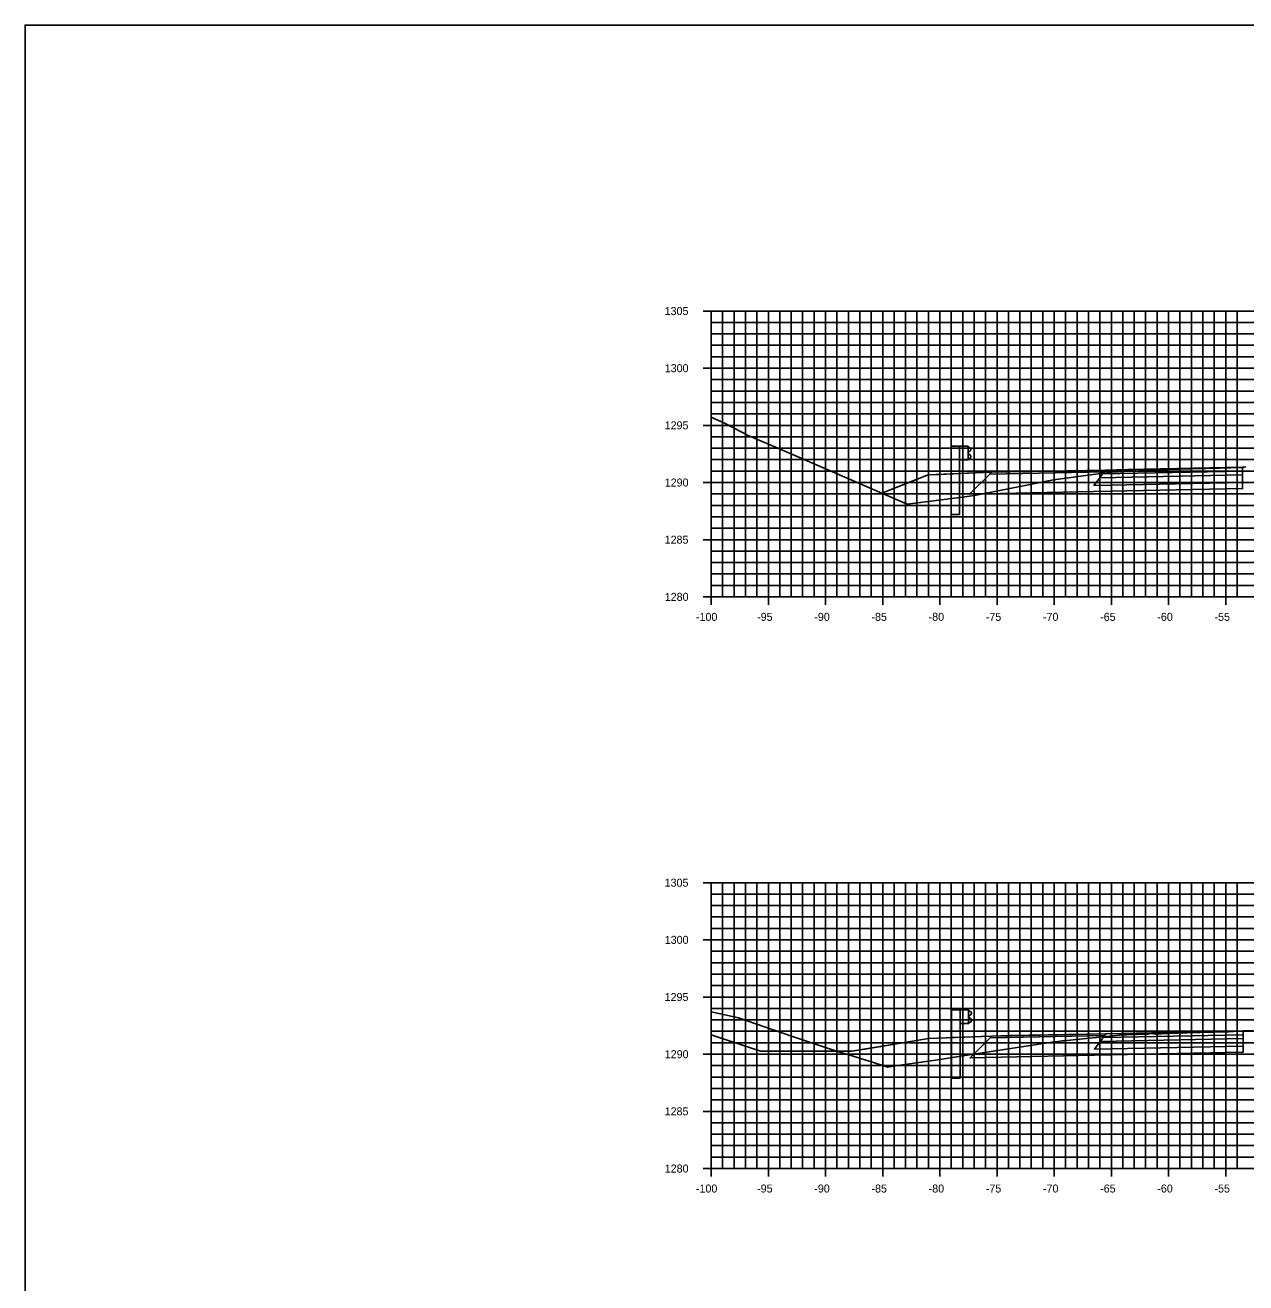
# Model space of a CAD drawing. Extents: x 674939 to 678919, y 750652 to 765176.
# Drawn here: x 677778.5 to 677885.3, y 758162.6 to 758272.6 of the extents above; entities that cross this region are included whole.
import ezdxf

# ---------------------------------------------------------------- set-up
doc = ezdxf.new("R2010")
doc.units = 0
for name, color, linetype in [('R_Alt Surface', 7, 'Continuous'), ('R_Axis', 7, 'Continuous'), ('R_Axis Annot', 7, 'Continuous'), ('R_Exist Surface', 7, 'Continuous'), ('R_Fin Surface', 7, 'Continuous'), ('R_Grid', 7, 'Continuous'), ('R_No Plot', 7, 'Continuous')]:
    doc.layers.add(name, color=color, linetype=linetype)

msp = doc.modelspace()

# ---------------------------------------------------------------- linework, layer by layer
for points in [[(677857.51, 758233.22), (677857.51, 758233.22), (677857.51, 758233.22), (677853.47, 758231.61)], [(677857.55, 758183.92), (677850.84, 758182.8)]]:
    msp.add_lwpolyline(points)
at = {"layer": 'R_Alt Surface'}
for points in [[(677885.01, 758233.55), (677885.01, 758233.22), (677872.51, 758232.97), (677872.76, 758233.3)], [(677885.01, 758233.22), (677885.01, 758232.56), (677872.01, 758232.3), (677872.51, 758232.97)], [(677885.05, 758183.92), (677885.05, 758183.26), (677872.05, 758182.99), (677872.55, 758183.66)], [(677885.05, 758184.25), (677885.05, 758183.92), (677872.55, 758183.66), (677872.8, 758184)]]:
    msp.add_lwpolyline(points, close=True, dxfattribs=at)
for points in [[(677885.01, 758232.56), (677885.01, 758232.02), (677872.01, 758231.76), (677861.13, 758231.53), (677862.89, 758233.28)], [(677885.05, 758183.26), (677885.05, 758182.72), (677872.05, 758182.45), (677861.18, 758182.23), (677862.93, 758183.98)]]:
    msp.add_lwpolyline(points, dxfattribs=at)
at = {"layer": 'R_Axis'}
for p, q in [((677837.83, 758247.55), (677839.23, 758247.55)), ((677838.53, 758222.55), (677838.53, 758247.55)), ((677838.53, 758246.55), (677838.88, 758246.55)), ((677838.53, 758245.55), (677838.88, 758245.55)), ((677838.53, 758244.55), (677838.88, 758244.55)), ((677838.53, 758243.55), (677838.88, 758243.55)), ((677837.83, 758242.55), (677839.23, 758242.55)), ((677838.53, 758241.55), (677838.88, 758241.55)), ((677838.53, 758240.55), (677838.88, 758240.55)), ((677838.53, 758239.55), (677838.88, 758239.55)), ((677838.53, 758238.55), (677838.88, 758238.55)), ((677837.83, 758237.55), (677839.23, 758237.55)), ((677838.53, 758236.55), (677838.88, 758236.55)), ((677838.53, 758235.55), (677838.88, 758235.55)), ((677838.53, 758234.55), (677838.88, 758234.55)), ((677838.53, 758233.55), (677838.88, 758233.55)), ((677837.83, 758232.55), (677839.23, 758232.55)), ((677838.53, 758231.55), (677838.88, 758231.55)), ((677838.53, 758230.55), (677838.88, 758230.55)), ((677838.53, 758229.55), (677838.88, 758229.55)), ((677838.53, 758228.55), (677838.88, 758228.55)), ((677837.83, 758227.55), (677839.23, 758227.55)), ((677838.53, 758226.55), (677838.88, 758226.55)), ((677838.53, 758225.55), (677838.88, 758225.55)), ((677838.53, 758224.55), (677838.88, 758224.55)), ((677838.53, 758223.55), (677838.88, 758223.55)), ((677837.83, 758222.55), (677839.23, 758222.55)), ((677838.53, 758221.85), (677838.53, 758223.25)), ((677838.53, 758222.55), (678038.53, 758222.55)), ((677843.53, 758221.85), (677843.53, 758223.25)), ((677848.53, 758221.85), (677848.53, 758223.25)), ((677853.53, 758221.85), (677853.53, 758223.25)), ((677858.53, 758221.85), (677858.53, 758223.25)), ((677863.53, 758221.85), (677863.53, 758223.25)), ((677868.53, 758221.85), (677868.53, 758223.25)), ((677873.53, 758221.85), (677873.53, 758223.25)), ((677878.53, 758221.85), (677878.53, 758223.25)), ((677883.53, 758221.85), (677883.53, 758223.25)), ((677837.83, 758197.55), (677839.23, 758197.55)), ((677838.53, 758172.55), (677838.53, 758197.55)), ((677838.53, 758196.55), (677838.88, 758196.55)), ((677838.53, 758195.55), (677838.88, 758195.55)), ((677838.53, 758194.55), (677838.88, 758194.55)), ((677838.53, 758193.55), (677838.88, 758193.55)), ((677837.83, 758192.55), (677839.23, 758192.55)), ((677838.53, 758191.55), (677838.88, 758191.55)), ((677838.53, 758190.55), (677838.88, 758190.55)), ((677838.53, 758189.55), (677838.88, 758189.55)), ((677838.53, 758188.55), (677838.88, 758188.55)), ((677837.83, 758187.55), (677839.23, 758187.55)), ((677838.53, 758186.55), (677838.88, 758186.55)), ((677838.53, 758185.55), (677838.88, 758185.55)), ((677838.53, 758184.55), (677838.88, 758184.55)), ((677838.53, 758183.55), (677838.88, 758183.55)), ((677837.83, 758182.55), (677839.23, 758182.55)), ((677838.53, 758181.55), (677838.88, 758181.55)), ((677838.53, 758180.55), (677838.88, 758180.55)), ((677838.53, 758179.55), (677838.88, 758179.55)), ((677838.53, 758178.55), (677838.88, 758178.55)), ((677837.83, 758177.55), (677839.23, 758177.55)), ((677838.53, 758176.55), (677838.88, 758176.55)), ((677838.53, 758175.55), (677838.88, 758175.55)), ((677838.53, 758174.55), (677838.88, 758174.55)), ((677838.53, 758173.55), (677838.88, 758173.55)), ((677838.53, 758171.85), (677838.53, 758173.25)), ((677843.53, 758171.85), (677843.53, 758173.25)), ((677848.53, 758171.85), (677848.53, 758173.25)), ((677853.53, 758171.85), (677853.53, 758173.25)), ((677858.53, 758171.85), (677858.53, 758173.25)), ((677863.53, 758171.85), (677863.53, 758173.25)), ((677868.53, 758171.85), (677868.53, 758173.25)), ((677873.53, 758171.85), (677873.53, 758173.25)), ((677878.53, 758171.85), (677878.53, 758173.25)), ((677883.53, 758171.85), (677883.53, 758173.25)), ((677837.83, 758172.55), (677839.23, 758172.55)), ((677838.53, 758172.55), (678038.53, 758172.55))]:
    msp.add_line(p, q, dxfattribs=at)
at = {"layer": 'R_Exist Surface'}
for points in [[(677838.53, 758238.26), (677839.75, 758237.7), (677841.78, 758236.67), (677844.96, 758235.3), (677855.67, 758230.65), (677860.5, 758231.28), (677861.33, 758231.39), (677861.58, 758231.42), (677861.97, 758231.49), (677863.18, 758231.72), (677868.46, 758232.77), (677872.39, 758233.3), (677873.78, 758233.48), (677874, 758233.47), (677874.22, 758233.49), (677874.79, 758233.53), (677876.92, 758233.6), (677877.2, 758233.63), (677879.17, 758233.71), (677879.6, 758233.71), (677880.59, 758233.74), (677883.01, 758233.81), (677883.59, 758233.82), (677883.94, 758233.83), (677884.65, 758233.85), (677884.9, 758233.87), (677885.01, 758233.88), (677885.18, 758233.9), (677885.3, 758233.91)], [(677838.53, 758186.26), (677840.93, 758185.72), (677845.57, 758184.12), (677849.31, 758182.88), (677850.94, 758182.39), (677853.47, 758181.58), (677853.97, 758181.42), (677854.65, 758181.52), (677858.36, 758182.05), (677860.18, 758182.35), (677868.32, 758183.59), (677868.87, 758183.67), (677869.19, 758183.71), (677869.41, 758183.73), (677870.45, 758183.83), (677874.54, 758184.23), (677874.89, 758184.24), (677875.77, 758184.28), (677876.76, 758184.31), (677876.88, 758184.35), (677876.96, 758184.36), (677877.21, 758184.33), (677877.36, 758184.31), (677877.51, 758184.33), (677877.89, 758184.34), (677880.12, 758184.43), (677881.26, 758184.45), (677882.38, 758184.48), (677882.46, 758184.49), (677882.95, 758184.5), (677883.79, 758184.51), (677884.66, 758184.55), (677884.96, 758184.57), (677885.05, 758184.58), (677885.06, 758184.58), (677885.89, 758184.6)]]:
    msp.add_lwpolyline(points, dxfattribs=at)
at = {"layer": 'R_Fin Surface'}
for points in [[(677863.01, 758233.44), (677857.51, 758233.22)], [(677863.01, 758233.44), (677873.01, 758233.64), (677885.01, 758233.88)], [(677863.05, 758184.14), (677857.55, 758183.92)], [(677863.05, 758184.14), (677873.05, 758184.34), (677885.05, 758184.58)]]:
    msp.add_lwpolyline(points, dxfattribs=at)
for points in [[(677873.01, 758233.64), (677863.01, 758233.44), (677862.89, 758233.28), (677872.89, 758233.48)], [(677885.01, 758233.88), (677885.01, 758233.55), (677872.76, 758233.3), (677873.01, 758233.64)], [(677873.05, 758184.34), (677863.05, 758184.14), (677862.93, 758183.98), (677872.93, 758184.18)], [(677885.05, 758184.58), (677885.05, 758184.25), (677872.8, 758184), (677873.05, 758184.34)]]:
    msp.add_lwpolyline(points, close=True, dxfattribs=at)
at = {"layer": 'R_Grid'}
for p, q in [((677838.53, 758247.55), (678038.53, 758247.55)), ((677838.53, 758222.55), (677838.53, 758247.55)), ((677838.53, 758246.55), (678038.53, 758246.55)), ((677839.53, 758222.55), (677839.53, 758247.55)), ((677840.53, 758222.55), (677840.53, 758247.55)), ((677841.53, 758222.55), (677841.53, 758247.55)), ((677842.53, 758222.55), (677842.53, 758247.55)), ((677843.53, 758222.55), (677843.53, 758247.55)), ((677844.53, 758222.55), (677844.53, 758247.55)), ((677845.53, 758222.55), (677845.53, 758247.55)), ((677846.53, 758222.55), (677846.53, 758247.55)), ((677847.53, 758222.55), (677847.53, 758247.55)), ((677848.53, 758222.55), (677848.53, 758247.55)), ((677849.53, 758222.55), (677849.53, 758247.55)), ((677850.53, 758222.55), (677850.53, 758247.55)), ((677851.53, 758222.55), (677851.53, 758247.55)), ((677852.53, 758222.55), (677852.53, 758247.55)), ((677853.53, 758222.55), (677853.53, 758247.55)), ((677854.53, 758222.55), (677854.53, 758247.55)), ((677855.53, 758222.55), (677855.53, 758247.55)), ((677856.53, 758222.55), (677856.53, 758247.55)), ((677857.53, 758222.55), (677857.53, 758247.55)), ((677858.53, 758222.55), (677858.53, 758247.55)), ((677859.53, 758222.55), (677859.53, 758247.55)), ((677860.53, 758222.55), (677860.53, 758247.55)), ((677861.53, 758222.55), (677861.53, 758247.55)), ((677862.53, 758222.55), (677862.53, 758247.55)), ((677863.53, 758222.55), (677863.53, 758247.55)), ((677864.53, 758222.55), (677864.53, 758247.55)), ((677865.53, 758222.55), (677865.53, 758247.55)), ((677866.53, 758222.55), (677866.53, 758247.55)), ((677867.53, 758222.55), (677867.53, 758247.55)), ((677868.53, 758222.55), (677868.53, 758247.55)), ((677869.53, 758222.55), (677869.53, 758247.55)), ((677870.53, 758222.55), (677870.53, 758247.55)), ((677871.53, 758222.55), (677871.53, 758247.55)), ((677872.53, 758222.55), (677872.53, 758247.55)), ((677873.53, 758222.55), (677873.53, 758247.55)), ((677874.53, 758222.55), (677874.53, 758247.55)), ((677875.53, 758222.55), (677875.53, 758247.55)), ((677876.53, 758222.55), (677876.53, 758247.55)), ((677877.53, 758222.55), (677877.53, 758247.55)), ((677878.53, 758222.55), (677878.53, 758247.55)), ((677879.53, 758222.55), (677879.53, 758247.55)), ((677880.53, 758222.55), (677880.53, 758247.55)), ((677881.53, 758222.55), (677881.53, 758247.55)), ((677882.53, 758222.55), (677882.53, 758247.55)), ((677883.53, 758222.55), (677883.53, 758247.55)), ((677884.53, 758222.55), (677884.53, 758247.55)), ((677838.53, 758245.55), (678038.53, 758245.55)), ((677838.53, 758244.55), (678038.53, 758244.55)), ((677838.53, 758243.55), (678038.53, 758243.55)), ((677838.53, 758242.55), (678038.53, 758242.55)), ((677838.53, 758241.55), (678038.53, 758241.55)), ((677838.53, 758240.55), (678038.53, 758240.55)), ((677838.53, 758239.55), (678038.53, 758239.55)), ((677838.53, 758238.55), (678038.53, 758238.55)), ((677838.53, 758237.55), (678038.53, 758237.55)), ((677838.53, 758236.55), (678038.53, 758236.55)), ((677838.53, 758235.55), (678038.53, 758235.55)), ((677838.53, 758234.55), (678038.53, 758234.55)), ((677838.53, 758233.55), (678038.53, 758233.55)), ((677838.53, 758232.55), (678038.53, 758232.55)), ((677838.53, 758231.55), (678038.53, 758231.55)), ((677838.53, 758230.55), (678038.53, 758230.55)), ((677838.53, 758229.55), (678038.53, 758229.55)), ((677838.53, 758228.55), (678038.53, 758228.55)), ((677838.53, 758227.55), (678038.53, 758227.55)), ((677838.53, 758226.55), (678038.53, 758226.55)), ((677838.53, 758225.55), (678038.53, 758225.55)), ((677838.53, 758224.55), (678038.53, 758224.55)), ((677838.53, 758223.55), (678038.53, 758223.55)), ((677838.53, 758222.55), (678038.53, 758222.55)), ((677838.53, 758197.55), (678038.53, 758197.55)), ((677838.53, 758172.55), (677838.53, 758197.55)), ((677839.53, 758172.55), (677839.53, 758197.55)), ((677840.53, 758172.55), (677840.53, 758197.55)), ((677841.53, 758172.55), (677841.53, 758197.55)), ((677842.53, 758172.55), (677842.53, 758197.55)), ((677843.53, 758172.55), (677843.53, 758197.55)), ((677844.53, 758172.55), (677844.53, 758197.55)), ((677845.53, 758172.55), (677845.53, 758197.55)), ((677846.53, 758172.55), (677846.53, 758197.55)), ((677847.53, 758172.55), (677847.53, 758197.55)), ((677848.53, 758172.55), (677848.53, 758197.55)), ((677849.53, 758172.55), (677849.53, 758197.55)), ((677850.53, 758172.55), (677850.53, 758197.55)), ((677851.53, 758172.55), (677851.53, 758197.55)), ((677852.53, 758172.55), (677852.53, 758197.55)), ((677853.53, 758172.55), (677853.53, 758197.55)), ((677854.53, 758172.55), (677854.53, 758197.55)), ((677855.53, 758172.55), (677855.53, 758197.55)), ((677856.53, 758172.55), (677856.53, 758197.55)), ((677857.53, 758172.55), (677857.53, 758197.55)), ((677858.53, 758172.55), (677858.53, 758197.55)), ((677859.53, 758172.55), (677859.53, 758197.55)), ((677860.53, 758172.55), (677860.53, 758197.55)), ((677861.53, 758172.55), (677861.53, 758197.55)), ((677862.53, 758172.55), (677862.53, 758197.55)), ((677863.53, 758172.55), (677863.53, 758197.55)), ((677864.53, 758172.55), (677864.53, 758197.55)), ((677865.53, 758172.55), (677865.53, 758197.55)), ((677866.53, 758172.55), (677866.53, 758197.55)), ((677867.53, 758172.55), (677867.53, 758197.55)), ((677868.53, 758172.55), (677868.53, 758197.55)), ((677869.53, 758172.55), (677869.53, 758197.55)), ((677870.53, 758172.55), (677870.53, 758197.55)), ((677871.53, 758172.55), (677871.53, 758197.55)), ((677872.53, 758172.55), (677872.53, 758197.55)), ((677873.53, 758172.55), (677873.53, 758197.55)), ((677874.53, 758172.55), (677874.53, 758197.55)), ((677875.53, 758172.55), (677875.53, 758197.55)), ((677876.53, 758172.55), (677876.53, 758197.55)), ((677877.53, 758172.55), (677877.53, 758197.55)), ((677878.53, 758172.55), (677878.53, 758197.55)), ((677879.53, 758172.55), (677879.53, 758197.55)), ((677880.53, 758172.55), (677880.53, 758197.55)), ((677881.53, 758172.55), (677881.53, 758197.55)), ((677882.53, 758172.55), (677882.53, 758197.55)), ((677883.53, 758172.55), (677883.53, 758197.55)), ((677884.53, 758172.55), (677884.53, 758197.55)), ((677838.53, 758196.55), (678038.53, 758196.55)), ((677838.53, 758195.55), (678038.53, 758195.55)), ((677838.53, 758194.55), (678038.53, 758194.55)), ((677838.53, 758193.55), (678038.53, 758193.55)), ((677838.53, 758192.55), (678038.53, 758192.55)), ((677838.53, 758191.55), (678038.53, 758191.55)), ((677838.53, 758190.55), (678038.53, 758190.55)), ((677838.53, 758189.55), (678038.53, 758189.55)), ((677838.53, 758188.55), (678038.53, 758188.55)), ((677838.53, 758187.55), (678038.53, 758187.55)), ((677838.53, 758186.55), (678038.53, 758186.55)), ((677838.53, 758185.55), (678038.53, 758185.55)), ((677838.53, 758184.55), (678038.53, 758184.55)), ((677838.53, 758183.55), (678038.53, 758183.55)), ((677838.53, 758182.55), (678038.53, 758182.55)), ((677838.53, 758181.55), (678038.53, 758181.55)), ((677838.53, 758180.55), (678038.53, 758180.55)), ((677838.53, 758179.55), (678038.53, 758179.55)), ((677838.53, 758178.55), (678038.53, 758178.55)), ((677838.53, 758177.55), (678038.53, 758177.55)), ((677838.53, 758176.55), (678038.53, 758176.55)), ((677838.53, 758175.55), (678038.53, 758175.55)), ((677838.53, 758174.55), (678038.53, 758174.55)), ((677838.53, 758173.55), (678038.53, 758173.55)), ((677838.53, 758172.55), (678038.53, 758172.55))]:
    msp.add_line(p, q, dxfattribs=at)
at = {"layer": 'R_No Plot'}
for points in [[(677778.53, 758052.55), (678118.53, 758052.55), (678118.53, 758272.55), (677778.53, 758272.55)], [(677860.26, 758235.72), (677859.51, 758235.72), (677859.51, 758233.3), (677860.26, 758233.33)], [(677861.01, 758235.72), (677860.26, 758235.72), (677860.26, 758234.54), (677861.01, 758234.54)], [(677861.01, 758235.64), (677861.11, 758235.62), (677861.25, 758235.52), (677861.25, 758235.38), (677861.02, 758235.18), (677861.02, 758235.09), (677861.25, 758234.88), (677861.25, 758234.74), (677861.11, 758234.64), (677861.01, 758234.62)], [(677860.3, 758186.42), (677859.55, 758186.42), (677859.55, 758184), (677860.3, 758184.03)], [(677861.05, 758186.42), (677860.3, 758186.42), (677860.3, 758185.23), (677861.05, 758185.23)], [(677861.05, 758186.34), (677861.15, 758186.31), (677861.29, 758186.21), (677861.29, 758186.07), (677861.06, 758185.87), (677861.06, 758185.78), (677861.29, 758185.58), (677861.29, 758185.43), (677861.15, 758185.33), (677861.05, 758185.31)]]:
    msp.add_lwpolyline(points, close=True, dxfattribs=at)
for points in [[(677853.47, 758231.61), (677854.13, 758231.87), (677857.51, 758233.22), (677858.4, 758233.26), (677863.01, 758233.44), (677871.38, 758233.61), (677873.01, 758233.64), (677874.96, 758233.68), (677885.01, 758233.88)], [(677860.26, 758229.75), (677860.26, 758233.33), (677859.51, 758233.3), (677859.51, 758229.75)], [(677860.26, 758229.75), (677859.51, 758229.75)], [(677838.53, 758184.23), (677842.84, 758182.8), (677844.12, 758182.8), (677850.84, 758182.8), (677851.97, 758182.98), (677857.55, 758183.92), (677862.16, 758184.1), (677863.05, 758184.14), (677864.67, 758184.17), (677873.05, 758184.34), (677875, 758184.37), (677885.05, 758184.58)], [(677860.3, 758180.45), (677860.3, 758184.03), (677859.55, 758184), (677859.55, 758180.45)], [(677860.3, 758180.45), (677859.55, 758180.45)]]:
    msp.add_lwpolyline(points, dxfattribs=at)

# ---------------------------------------------------------------- texts
at = {"layer": 'R_Axis Annot'}
for s, p in [('1305', (677834.46, 758247.2)), ('1300', (677834.47, 758242.2)), ('1295', (677834.46, 758237.2)), ('1290', (677834.47, 758232.2)), ('1285', (677834.46, 758227.2)), ('1280', (677834.47, 758222.2)), ('-100', (677837.2, 758220.45)), ('-95', (677842.55, 758220.45)), ('-90', (677847.55, 758220.45)), ('-85', (677852.55, 758220.45)), ('-80', (677857.55, 758220.45)), ('-75', (677862.55, 758220.45)), ('-70', (677867.55, 758220.45)), ('-65', (677872.55, 758220.45)), ('-60', (677877.55, 758220.45)), ('-55', (677882.55, 758220.45)), ('1305', (677834.46, 758197.2)), ('1300', (677834.47, 758192.2)), ('1295', (677834.46, 758187.2)), ('1290', (677834.47, 758182.2)), ('1285', (677834.46, 758177.2)), ('1280', (677834.47, 758172.2)), ('-100', (677837.2, 758170.45)), ('-95', (677842.55, 758170.45)), ('-90', (677847.55, 758170.45)), ('-85', (677852.55, 758170.45)), ('-80', (677857.55, 758170.45)), ('-75', (677862.55, 758170.45)), ('-70', (677867.55, 758170.45)), ('-65', (677872.55, 758170.45)), ('-60', (677877.55, 758170.45)), ('-55', (677882.55, 758170.45))]:
    msp.add_text(s, height=0.7, dxfattribs=at).set_placement(p)

doc.saveas('drawing.dxf')
